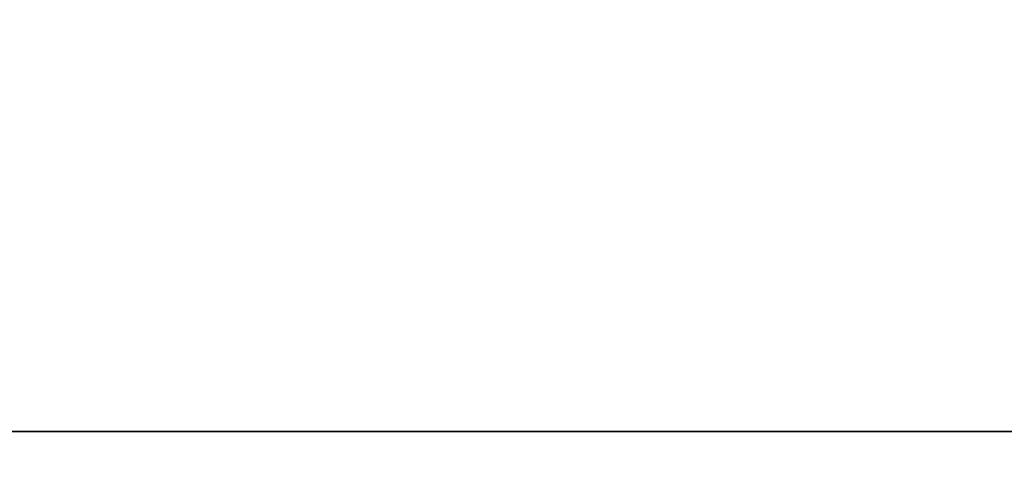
# Model space of a CAD drawing. Header units: millimetres. Extents: x -125 to 125, y -4 to 54.
# Tile 510 of 612: x 76.155 to 78.375, y -0.06 to 0.93. Entities that reach past the tile are written whole.
import ezdxf

# ---------------------------------------------------------------- set-up
doc = ezdxf.new("R2010")
doc.units = ezdxf.units.MM
doc.header["$LTSCALE"] = 65.185185
for name, color, linetype in [('10', 7, 'CONTINUOUS'), ('3', 7, 'CONTINUOUS'), ('5', 7, 'CONTINUOUS'), ('8', 7, 'CONTINUOUS')]:
    doc.layers.add(name, color=color, linetype=linetype)

msp = doc.modelspace()

# ---------------------------------------------------------------- linework, layer by layer
at = {"layer": '10', "color": 7, "linetype": 'Continuous'}
for points in [[(123.901, 0, -124.9), (-123.8345, -1.5218, -124.8336), (-123.901, 0, -124.9), (123.901, 0, -124.9)], [(123.8345, -1.5218, -124.8336), (-123.8345, -1.5218, -124.8336), (123.901, 0, -124.9), (123.8345, -1.5218, -124.8336)]]:
    msp.add_3dface(points, dxfattribs=at)
at = {"layer": '3', "color": 7, "linetype": 'Continuous', "true_color": 0xf9fafd}
for points in [[(-124.5375, 53, 124.5375), (-125, 0, 125), (112, 0, 125), (-124.5375, 53, 124.5375)], [(112.0875, 1, 124.9913), (-124.5375, 53, 124.5375), (112, 0, 125), (112.0875, 1, 124.9913)]]:
    msp.add_3dface(points, dxfattribs=at)
at = {"layer": '5', "color": 7, "linetype": 'Continuous', "true_color": 0xf9fafd}
for points in [[(-112.0875, 1, -124.9913), (124.5375, 53, -124.5375), (-112, 0, -125), (-112.0875, 1, -124.9913)], [(124.5375, 53, -124.5375), (125, 0, -125), (-112, 0, -125), (124.5375, 53, -124.5375)]]:
    msp.add_3dface(points, dxfattribs=at)
at = {"layer": '8', "color": 7, "linetype": 'Continuous'}
for points in [[(-123.8345, -1.5218, 124.8336), (123.8345, -1.5218, 124.8336), (-123.901, 0, 124.9), (-123.8345, -1.5218, 124.8336)], [(-123.901, 0, 124.9), (123.8345, -1.5218, 124.8336), (123.901, 0, 124.9), (-123.901, 0, 124.9)]]:
    msp.add_3dface(points, dxfattribs=at)

doc.saveas('drawing.dxf')
